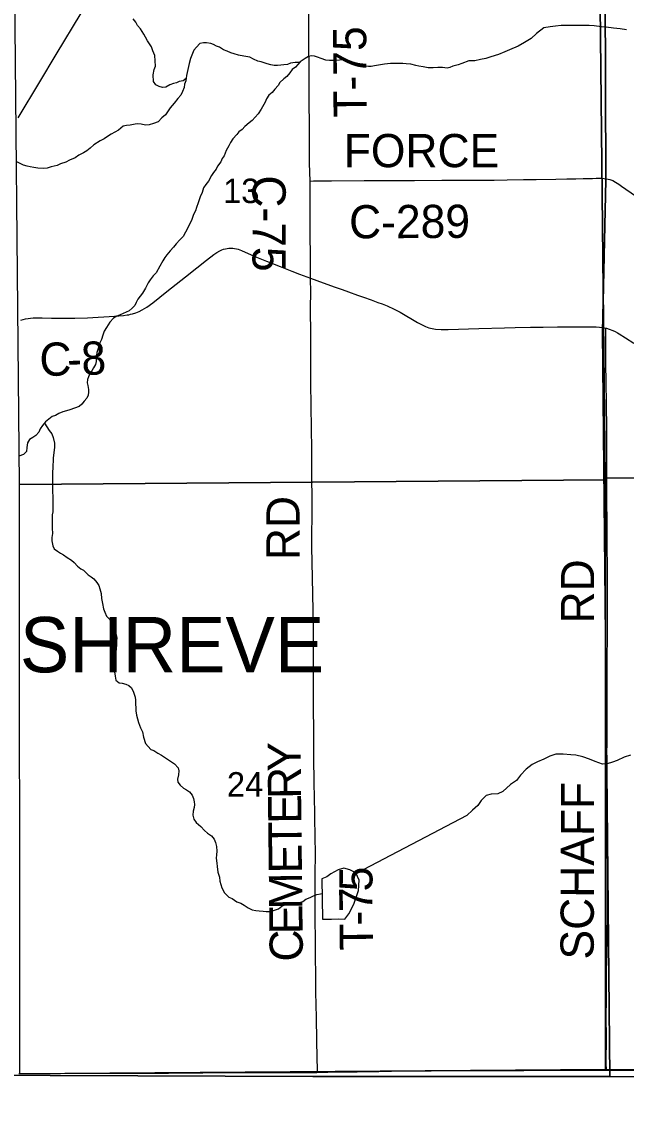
# Model space of a CAD drawing. Extents: x 1985906 to 2360102, y 891258 to 1222054.
# Drawn here: x 2103250 to 2108716, y 971935 to 981681 of the extents above; entities that cross this region are included whole.
import ezdxf

# ---------------------------------------------------------------- set-up
doc = ezdxf.new("R2010")
doc.units = 0
for name, color, linetype in [('GM_X_Adjacent_County', 7, 'Continuous'), ('GM_X_Corporation_Text', 7, 'Continuous'), ('GM_X_County', 7, 'Continuous'), ('GM_X_County_Road', 7, 'Continuous'), ('GM_X_County_Road_Text', 7, 'Continuous'), ('GM_X_Minor_Lake', 7, 'Continuous'), ('GM_X_Minor_River', 7, 'Continuous'), ('GM_X_Rail_Line', 7, 'Continuous'), ('GM_X_Section', 7, 'Continuous'), ('GM_X_Section_Text', 7, 'Continuous'), ('GM_X_Township', 7, 'Continuous'), ('GM_X_Township_Road', 7, 'Continuous'), ('GM_X_Township_Road_Text', 7, 'Continuous')]:
    doc.layers.add(name, color=color, linetype=linetype)

msp = doc.modelspace()

# ---------------------------------------------------------------- linework, layer by layer
at = {"layer": 'GM_X_Adjacent_County'}
msp.add_lwpolyline([(2092530.5, 972203.2), (2095843.5, 972201.8), (2097718.2, 972193), (2100221.2, 972181.1), (2101119.4, 972172.9), (2101924.3, 972164.8), (2105883.4, 972150.6), (2108565.4, 972150.1), (2109259.9, 972142.7), (2113051.8, 972100.6), (2115190.3, 972104), (2119199.6, 972135.6), (2121895.7, 972056.6), (2122376.1, 972042.5), (2128345.4, 971943.5), (2133617.1, 971934.7)], dxfattribs=at)
at = {"layer": 'GM_X_County'}
msp.add_lwpolyline([(2133617.1, 971934.7), (2128345.4, 971943.5), (2122376.1, 972042.5), (2121895.7, 972056.6), (2119199.6, 972135.6), (2115190.3, 972104), (2113051.8, 972100.6), (2109259.9, 972142.7), (2108565.4, 972150.1), (2105883.4, 972150.6), (2101924.3, 972164.8), (2101119.4, 972172.9), (2100221.2, 972181.1), (2097718.2, 972193), (2095843.5, 972201.8), (2092530.5, 972203.2)], dxfattribs=at)
at = {"layer": 'GM_X_County_Road'}
for points in [[(2105861.3, 979361.8), (2105861.2, 979420.2), (2105860.1, 979552.1), (2105857.5, 979766.5), (2105857.3, 979848.9), (2105857.8, 979980.7), (2105857.1, 980112.5), (2105857.3, 980241)], [(2105857.3, 980241), (2105887.3, 980241.3), (2106051.4, 980242.2), (2106345.9, 980244.5), (2106541.4, 980244.6), (2106589.9, 980245.1), (2106800.9, 980246.4), (2107046.7, 980248), (2107243.5, 980248.2), (2107358.3, 980248.3), (2107522.1, 980250), (2107636.9, 980251.9), (2107784.5, 980253.8), (2107899, 980255.7), (2108078.8, 980258.8), (2108176.8, 980260.2), (2108258.1, 980261.2), (2108323.5, 980262.5), (2108408.3, 980265), (2108441.7, 980265.9), (2108485.4, 980265.9), (2108514.5, 980264.1), (2108515.4, 980264)], [(2108515.4, 980264), (2108534.3, 980261.6), (2108565.9, 980253.8), (2108591.6, 980244.4), (2108618.2, 980229.9), (2108646.4, 980211), (2108670.5, 980195.2), (2108711.1, 980168), (2108912.2, 980027.6), (2109005.9, 979961.7), (2109099.9, 979895.8), (2109355.2, 979717.2), (2109489.7, 979623.3), (2109692.9, 979484.5), (2109827.8, 979391.4), (2109975.6, 979287.9), (2110137.6, 979176.1), (2110502.1, 978924.9), (2110664.8, 978814), (2110841.1, 978694.2), (2111138.5, 978489.8), (2111395.4, 978313.3), (2111522.4, 978230.3)], [(2103244.7, 978984.2), (2103265.8, 978990.3), (2103286.5, 978995.8), (2103310.2, 979000.1), (2103332.1, 979003), (2103355.3, 979004), (2103383, 979004.7), (2103406.5, 979004.7), (2103435.1, 979004.6), (2103519.4, 979002.9), (2103633.8, 979000.4), (2103731.8, 979001.3), (2103846.2, 979006.1), (2104091.3, 979019.2), (2104172.5, 979025.7), (2104205.3, 979030.9), (2104218.1, 979033.4), (2104235.6, 979036.8), (2104252.2, 979040.6), (2104283.1, 979050.1), (2104312.6, 979062), (2104340.9, 979076.6), (2104382.2, 979102.4), (2104435, 979140.6), (2104563.7, 979241.4), (2104730.3, 979373.9), (2104832.6, 979455.5), (2104922.3, 979526.9), (2104987.2, 979577.1), (2105015, 979595.2), (2105040.6, 979610.2), (2105060.6, 979618.9), (2105076.2, 979625), (2105093.6, 979629.3), (2105108.4, 979631.9), (2105123.1, 979633.7), (2105141.2, 979633.5), (2105157.9, 979633), (2105174.5, 979631.1), (2105190.9, 979628.2), (2105207, 979624), (2105238.3, 979613), (2105298.6, 979586.8), (2105373.4, 979553.9), (2105463.9, 979516.2), (2105585.5, 979467.7), (2105691.6, 979425.6), (2105761.3, 979398.8), (2105861.3, 979361.8)], [(2105861.3, 979361.8), (2105975.8, 979320.3), (2106082.6, 979282.9), (2106146, 979260.3), (2106205.1, 979239.5), (2106286.7, 979209.9), (2106339.6, 979191.7), (2106409.1, 979167.4), (2106470.7, 979144.8), (2106507.2, 979130.9), (2106553.1, 979112.5), (2106618.3, 979084), (2106671.3, 979055.3), (2106827.2, 978963.6), (2106870.3, 978940.3), (2106899.6, 978926.2), (2106929.4, 978914.8), (2106959.9, 978907.3), (2106991.7, 978902.9), (2107040.5, 978900.2), (2107105.8, 978899.7), (2107383.3, 978907.9), (2107612.6, 978914.3), (2107710.5, 978917.4), (2107850.3, 978920.5), (2107964.1, 978921.3), (2108093.5, 978923), (2108201.3, 978922.9), (2108309.7, 978923.9), (2108367.8, 978924.7), (2108404.4, 978924.9), (2108443.4, 978923), (2108472, 978921.2), (2108504.1, 978916.9), (2108530.1, 978911.1)], [(2108530.1, 978911.1), (2108535.4, 978910), (2108560.2, 978901.8), (2108592.1, 978889.8), (2108614.4, 978880.4), (2108636.1, 978869.1), (2108651.2, 978860.5), (2108708, 978825.6), (2108783.8, 978776.9)], [(2103224.5, 972178.6), (2103322.7, 972178.1), (2103601.2, 972179.3), (2103699.3, 972179.5), (2103813.6, 972179.8), (2103895.5, 972180.4), (2104124.7, 972180.6), (2104290.7, 972181.3), (2104462.7, 972181.4), (2104577.4, 972181.2), (2104806.9, 972183.1), (2104888.9, 972184.4), (2104970.7, 972185.5), (2105085, 972186), (2105166.9, 972186.2), (2105363.6, 972187.7), (2105462, 972187.2), (2105527.6, 972187), (2105609.5, 972186.8), (2105740.4, 972186.8), (2105805.9, 972187.1), (2105917.6, 972188.4)], [(2105917.6, 972188.4), (2105923, 972188.5)], [(2105923, 972188.5), (2106019, 972189.7), (2106166.6, 972192), (2106281.2, 972194.1), (2106379.3, 972195.8), (2106477.4, 972197.4), (2106542.8, 972198.5), (2106591.9, 972199.4), (2106755.5, 972201.1), (2106837.5, 972201.7), (2106952.2, 972203), (2107083.5, 972203.9), (2107313, 972203.8), (2107788.5, 972206.5), (2107870.5, 972207), (2108034, 972207.5), (2108165.1, 972207.4), (2108394.7, 972207.3), (2108536.3, 972207.3)], [(2108536.3, 972207.3), (2108694.6, 972207.1), (2109001.8, 972207.4), (2109198.6, 972209), (2109270.9, 972209.3)]]:
    msp.add_lwpolyline(points, dxfattribs=at)
at = {"layer": 'GM_X_Minor_Lake'}
for points in [[(2105969.1, 973572.8), (2106051.1, 973571.1), (2106111.1, 973575.3), (2106171.1, 973571.5), (2106207, 973619.7), (2106252.6, 973708), (2106296.1, 973832.4), (2106301.8, 973924.6), (2106269.5, 973990.6), (2106215.4, 974016.5), (2106161.4, 974034.3), (2106111.4, 974018.1), (2106045.6, 973981.8), (2106007.7, 973955.7), (2105963.8, 973937.5)], [(2105963.8, 973937.5), (2105969.1, 973572.8)]]:
    msp.add_lwpolyline(points, dxfattribs=at)
at = {"layer": 'GM_X_Minor_River'}
for points in [[(2104737.3, 981165.8), (2104709.8, 981144.6), (2104675.5, 981138.6), (2104649.4, 981128.6), (2104623.2, 981122.6), (2104591, 981108.6), (2104554.8, 981088.5), (2104522.5, 981086.5), (2104494.3, 981094.5), (2104462, 981110.6), (2104441.8, 981140.8), (2104439.6, 981199), (2104447.6, 981247.2), (2104459.6, 981277.3), (2104457.5, 981327.5), (2104453.4, 981373.7), (2104437.1, 981417.8), (2104425, 981454), (2104388.6, 981506.2), (2104370.4, 981540.3), (2104354.2, 981566.4), (2104323.8, 981616.7), (2104297.6, 981644.8), (2104281.4, 981676.9), (2104257.1, 981705)], [(2108717.5, 981608.1), (2108659.5, 981616.2), (2108597.6, 981622.4), (2108533.6, 981630.5), (2108489.6, 981634.6), (2108423.6, 981642.7), (2108379.6, 981644.8), (2108329.6, 981646.9), (2108285.6, 981646.9), (2108237.7, 981645), (2108183.7, 981647.1), (2108125.7, 981645.2), (2108075.7, 981641.3), (2108027.8, 981635.3), (2107969.8, 981625.4), (2107903.9, 981573.3), (2107856, 981527.2), (2107796, 981493.2), (2107738.1, 981459.2), (2107660.2, 981427.2), (2107616.2, 981409.2), (2107558.3, 981385.2), (2107490.3, 981361.3), (2107444.4, 981347.3), (2107396.4, 981337.3), (2107346.4, 981325.4), (2107292.4, 981327.5), (2107228.1, 981303.8)], [(2105762.5, 981313.3), (2105763.2, 981312.7), (2105722.9, 981310.7), (2105680.6, 981304.7), (2105652.4, 981294.7), (2105620.2, 981290.7), (2105594, 981286.7), (2105563.8, 981284.7), (2105533.6, 981284.7), (2105503.3, 981290.8), (2105469.1, 981300.8), (2105414.6, 981316.9), (2105384.4, 981324.9), (2105346.1, 981341), (2105311.8, 981359.1), (2105259.3, 981369.2), (2105211, 981377.2), (2105170.6, 981389.3), (2105140.4, 981397.4), (2105108.1, 981413.4), (2105075.9, 981427.5), (2105037.5, 981451.6), (2105011.3, 981459.7), (2104985.1, 981473.8), (2104958.9, 981483.8), (2104920.6, 981489.8), (2104894.4, 981489.9), (2104862.1, 981481.8), (2104832, 981449.7), (2104807.9, 981421.6), (2104795.9, 981393.5), (2104777.8, 981347.4), (2104763.8, 981303.2), (2104751.9, 981249), (2104741.9, 981194.8), (2104734, 981144.6), (2104723.9, 981116.5), (2104718, 981086.4), (2104703.9, 981050.3), (2104687.9, 981016.2), (2104661.8, 980986), (2104627.6, 980943.9), (2104591.5, 980901.8), (2104569.4, 980865.6), (2104549.3, 980839.5), (2104519.1, 980811.4), (2104484.9, 980775.3), (2104442.7, 980759.3), (2104402.4, 980747.3), (2104370.2, 980745.3), (2104329.8, 980753.3), (2104301.6, 980757.4), (2104275.4, 980755.4), (2104231.1, 980745.3), (2104198.9, 980743.4), (2104168.7, 980735.3), (2104126.4, 980701.2), (2104094.2, 980683.2), (2104060, 980663.1), (2104027.9, 980643.1), (2103995.7, 980621), (2103961.4, 980605), (2103903.1, 980566.8), (2103868.9, 980538.8), (2103840.7, 980512.7), (2103810.6, 980496.6), (2103768.3, 980474.6), (2103734.1, 980450.5), (2103681.8, 980428.4), (2103651.6, 980410.4), (2103601.2, 980396.4), (2103571, 980382.3), (2103518.7, 980370.3), (2103482.4, 980358.3), (2103450.2, 980354.3), (2103395.8, 980358.3), (2103359.5, 980364.4), (2103329.3, 980368.4), (2103301.1, 980374.4), (2103268.8, 980384.5), (2103206.3, 980412.7)], [(2107228.1, 981303.8), (2107193.9, 981291.8), (2107147.6, 981279.8), (2107121.4, 981267.8), (2107095.2, 981261.7), (2107052.9, 981265.8), (2107010.6, 981265.8), (2106970.3, 981263.8), (2106923.9, 981263.8), (2106877.6, 981271.9), (2106839.3, 981279.9), (2106813.1, 981284), (2106766.7, 981296.1), (2106724.4, 981300.1), (2106694.2, 981302.1), (2106583.3, 981302.2), (2106557.2, 981298.2), (2106531, 981296.2), (2106438.3, 981280.2), (2106410.1, 981276.2), (2106383.9, 981274.2), (2106335.6, 981278.2), (2106299.3, 981288.3), (2106265, 981302.4), (2106226.7, 981318.4), (2106184.3, 981330.5), (2106158.1, 981334.5), (2106123.9, 981332.6), (2106093.6, 981330.6), (2106059.4, 981328.6), (2106031.2, 981328.6), (2105998.9, 981332.6), (2105958.6, 981346.7), (2105924.3, 981358.8), (2105896.1, 981368.8), (2105869.9, 981372.8), (2105843.7, 981366.8), (2105811.5, 981348.8), (2105767.2, 981318.7), (2105725, 981270.5), (2105694.9, 981248.5), (2105672.8, 981218.4), (2105646.7, 981184.2), (2105620.5, 981164.2), (2105584.3, 981130.1), (2105568.2, 981104), (2105540.1, 981071.9), (2105514, 981039.8), (2105483.8, 981017.7), (2105463.7, 980983.6), (2105451.7, 980953.5), (2105415.6, 980889.2), (2105387.5, 980847.1), (2105361.4, 980817), (2105335.2, 980788.9), (2105307.1, 980766.8), (2105268.9, 980732.7), (2105244.7, 980706.6), (2105214.6, 980686.6), (2105196.5, 980660.5), (2105160.3, 980622.4), (2105138.2, 980588.2), (2105124.2, 980560.1), (2105098.1, 980516), (2105080.1, 980469.8), (2105064, 980443.7), (2105050, 980413.6), (2105021.8, 980375.5), (2105009.8, 980349.4), (2104985.7, 980317.3), (2104965.6, 980291.2), (2104939.5, 980241), (2104915.4, 980210.9), (2104895.3, 980178.8), (2104881.3, 980136.7), (2104865.3, 980096.5), (2104847.3, 980044.3), (2104831.3, 980002.2), (2104821.3, 979972), (2104805.2, 979937.9), (2104795.2, 979911.8), (2104785.2, 979883.7), (2104759.1, 979831.5), (2104745.1, 979805.4), (2104731, 979777.3), (2104711, 979739.2), (2104680.8, 979709.1), (2104648.6, 979673), (2104622.5, 979642.9), (2104592.4, 979610.8), (2104562.2, 979574.7), (2104546.2, 979548.6), (2104528.1, 979520.5), (2104500, 979470.3), (2104467.9, 979412.1), (2104439.7, 979384), (2104413.6, 979347.9), (2104393.6, 979319.8), (2104371.5, 979271.6), (2104343.4, 979227.4), (2104323.3, 979201.3)], [(2104323.3, 979201.3), (2104301.2, 979173.3), (2104285.1, 979143.2), (2104273.1, 979117.1), (2104249, 979091), (2104222.9, 979066.9), (2104196.7, 979054.9), (2104168.5, 979042.8), (2104142.3, 979032.8), (2104112.1, 979020.8), (2104079.9, 979002.7), (2104047.8, 978966.6), (2104017.7, 978918.4), (2103995.6, 978884.3), (2103983.6, 978848.2), (2103973.6, 978808), (2103957.5, 978777.9), (2103947.5, 978747.8), (2103939.5, 978717.7), (2103929.5, 978691.6), (2103925.6, 978639.4), (2103923.7, 978611.3), (2103919.7, 978583.2), (2103899.6, 978553.1), (2103885.6, 978527), (2103867.5, 978500.9), (2103855.5, 978472.8), (2103845.5, 978446.7), (2103843.5, 978418.6), (2103847.6, 978392.5), (2103853.7, 978358.4), (2103855.8, 978332.3), (2103851.8, 978306.2), (2103839.8, 978278.1), (2103815.7, 978252), (2103795.6, 978225.9), (2103769.4, 978203.8), (2103684.9, 978173.8), (2103656.7, 978165.7), (2103622.5, 978155.7), (2103588.2, 978139.7), (2103558.1, 978123.6), (2103527.9, 978113.6), (2103497.7, 978089.5), (2103467.5, 978065.5), (2103439.4, 978031.4), (2103419.3, 978001.2), (2103405.3, 977971.1), (2103379.1, 977943), (2103353, 977925), (2103322.8, 977906.9), (2103304.7, 977876.8), (2103298.8, 977832.7), (2103294.8, 977796.5), (2103268.7, 977770.4), (2103224.4, 977756.4)], [(2103457.8, 978053.7), (2103499.9, 977987.2), (2103524.2, 977957), (2103534.3, 977922.9), (2103546.5, 977872.7), (2103546.6, 977836.5), (2103542.7, 977786.4), (2103536.8, 977740.2), (2103534.8, 977706), (2103532.9, 977675.9), (2103532.9, 977649.8), (2103531, 977611.7), (2103531.1, 977569.5), (2103529.2, 977543.4), (2103529.2, 977513.3), (2103529.4, 977459.1), (2103529.4, 977429), (2103531.5, 977394.9), (2103533.6, 977356.7), (2103533.8, 977290.4), (2103531.8, 977252.3), (2103527.9, 977226.2), (2103528, 977188.1), (2103526, 977145.9), (2103526.1, 977103.7), (2103528.3, 977055.6), (2103524.3, 977019.4), (2103524.4, 976989.3), (2103532.6, 976945.1), (2103544.7, 976917), (2103575, 976896.9), (2103601.2, 976878.8), (2103629.5, 976862.8), (2103661.8, 976838.7), (2103700.1, 976816.5), (2103726.3, 976794.4), (2103754.6, 976762.3), (2103784.9, 976736.2), (2103811.1, 976724.1), (2103851.5, 976683.9), (2103877.8, 976665.9), (2103904, 976645.8), (2103930.3, 976613.6), (2103948.5, 976585.5), (2103958.6, 976557.4), (2103968.8, 976513.2), (2103972.9, 976469), (2103981.1, 976422.9), (2103991.3, 976376.7), (2104001.4, 976346.6), (2104017.6, 976310.4), (2104043.9, 976282.3), (2104062.1, 976254.2), (2104070.2, 976228.1), (2104086.4, 976191.9), (2104104.6, 976141.7), (2104110.8, 976111.6), (2104108.8, 976085.5), (2104106.8, 976057.4), (2104104.9, 976009.2), (2104095, 975969.1), (2104074.9, 975936.9), (2104056.8, 975902.8), (2104067, 975870.7), (2104081.1, 975842.6), (2104091.3, 975806.4), (2104095.4, 975768.3), (2104101.6, 975730.2), (2104131.8, 975708), (2104160, 975704), (2104192.3, 975696), (2104218.5, 975683.9), (2104244.8, 975661.8), (2104261, 975623.6), (2104275.2, 975577.5), (2104279.3, 975551.4), (2104279.4, 975513.2), (2104281.5, 975481.1), (2104283.5, 975455), (2104287.7, 975414.8), (2104297.8, 975382.7), (2104308, 975348.6), (2104326.2, 975300.4), (2104342.4, 975264.2), (2104352.6, 975216), (2104368.9, 975159.8), (2104395.1, 975131.7), (2104419.4, 975105.6), (2104445.6, 975095.5), (2104481.9, 975071.4), (2104514.2, 975055.3), (2104542.4, 975035.2), (2104633.2, 974974.9), (2104665.6, 974940.8), (2104671.7, 974912.7), (2104667.7, 974876.5), (2104657.7, 974836.4), (2104661.8, 974810.3), (2104682, 974784.2), (2104714.3, 974756.1), (2104740.6, 974740)], [(2108752.6, 975054.9), (2108696.7, 975037), (2108632.8, 975005), (2108588.8, 974991), (2108542.8, 974977), (2108498.9, 974971.1), (2108432.8, 974997.3), (2108380.8, 975017.4), (2108322.8, 975037.6), (2108258.8, 975053.7), (2108212.8, 975057.8), (2108142.9, 975061.9), (2108078.9, 975062), (2108024.9, 975046.1), (2107969, 975018.1), (2107911, 974994.1), (2107865.1, 974970.1), (2107809.2, 974926), (2107757.3, 974873.9), (2107723.4, 974823.8), (2107669.4, 974787.8), (2107599.5, 974725.7), (2107553.6, 974705.7), (2107493.6, 974701.8), (2107447.6, 974689.8), (2107403.7, 974643.8), (2107371.8, 974599.7), (2107325.9, 974557.6), (2107274, 974507.5), (2106272.3, 973985)], [(2104740.6, 974740), (2104766.8, 974721.9), (2104793.1, 974693.8), (2104805.2, 974661.7), (2104809.3, 974633.5), (2104811.4, 974607.4), (2104809.5, 974581.3), (2104799.5, 974547.2), (2104797.5, 974511.1), (2104807.7, 974474.9), (2104827.9, 974444.8), (2104870.3, 974408.7), (2104902.6, 974374.5), (2104930.9, 974350.4), (2104967.2, 974324.3), (2104991.5, 974296.2), (2105003.6, 974266), (2105011.8, 974227.9), (2105015.9, 974187.7), (2105011.9, 974153.6), (2105010, 974123.5), (2105014.1, 974077.3), (2105016.2, 974047.2), (2105022.4, 973997), (2105038.6, 973950.8), (2105040.7, 973914.7), (2105050.9, 973886.5), (2105061, 973854.4), (2105085.3, 973810.2), (2105121.7, 973772.1), (2105151.9, 973758), (2105196.3, 973729.9), (2105230.6, 973715.8), (2105260.9, 973699.7), (2105299.2, 973673.6), (2105333.5, 973657.5), (2105367.8, 973649.5), (2105396, 973647.4), (2105432.2, 973645.4), (2105460.5, 973641.4), (2105500.8, 973641.4), (2105545.1, 973657.4), (2105573.2, 973665.4), (2105603.4, 973689.5), (2105629.6, 973703.5), (2105657.8, 973717.6), (2105685.9, 973723.6), (2105714.2, 973721.5), (2105748.4, 973717.5), (2105790.7, 973731.5), (2105818.9, 973751.6), (2105857.1, 973767.7), (2105887.3, 973781.7), (2105917.5, 973793.7), (2105951.7, 973801.7), (2105965.7, 973804.4)]]:
    msp.add_lwpolyline(points, dxfattribs=at)
at = {"layer": 'GM_X_Rail_Line'}
msp.add_lwpolyline([(2103219.4, 980810.6), (2103414.6, 981137.4), (2103562.3, 981383.8), (2103788.2, 981757.3)], dxfattribs=at)
at = {"layer": 'GM_X_Section'}
for points in [[(2108465.2, 982960.5), (2108525, 977560.1), (2108525.2, 977542.1), (2103231.2, 977499.1), (2103181, 982909.6), (2105650.4, 982881.5)], [(2114959.2, 982915), (2115106.7, 980440.7), (2115159.2, 977489.5), (2108525, 977560.1), (2108465.2, 982960.5)], [(2108525.2, 977542.1), (2108526.5, 972213.3), (2103234.9, 972175.3), (2103231.2, 977499.1)], [(2108525, 977560.1), (2115159.2, 977489.5), (2115260.6, 972147.9), (2108526.5, 972213.3), (2108525.2, 977542.1)]]:
    msp.add_lwpolyline(points, close=True, dxfattribs=at)
at = {"layer": 'GM_X_Township'}
for points in [[(2092329.5, 993551.4), (2093403, 993550.7), (2097735.4, 993547.9), (2097792, 993547.8), (2103065.7, 993571.8), (2104441.5, 993575), (2104712.8, 993589), (2105040.7, 993592), (2105513.5, 993632.9), (2107496.4, 993638.7), (2108161.9, 993606.5), (2108482.3, 993590), (2108490.2, 991412.2), (2108530.6, 980247.4), (2108501, 978877), (2108565.4, 972150.1), (2105883.4, 972150.6), (2101924.3, 972164.8), (2101119.4, 972172.9), (2100221.2, 972181.1), (2097718.2, 972193), (2095843.5, 972201.8), (2092530.5, 972203.2)], [(2109259.9, 972142.7), (2108565.4, 972150.1), (2108501, 978877), (2108530.6, 980247.4), (2108490.2, 991412.2), (2108482.3, 993590), (2114579.5, 993566.9)]]:
    msp.add_lwpolyline(points, dxfattribs=at)
at = {"layer": 'GM_X_Township_Road'}
for points in [[(2105857.3, 980241), (2105853.3, 980401.1), (2105852.2, 980684.1), (2105850.1, 981014.4), (2105849.4, 981270.3), (2105847.3, 981465.8), (2105846.8, 981547.3), (2105845.8, 981644.9), (2105844.9, 981775.1), (2105845.3, 981872.9), (2105845.1, 982150.6), (2105846.6, 982313.5), (2105846.1, 982573.3), (2105844.6, 982694.3)], [(2105923, 972188.5), (2105922.8, 972209.8), (2105921.3, 972323.3), (2105919.1, 972475.2), (2105914.9, 972684), (2105910.2, 972913.7), (2105906, 973389.3), (2105903.5, 973569.8), (2105902, 973750.5), (2105902.1, 973849.1), (2105902.9, 973931.1), (2105904.4, 974012.9), (2105905.1, 974127.3), (2105904.8, 974192.7), (2105904, 974289.3), (2105899.9, 974516.4), (2105896.4, 974680.6), (2105894.6, 974795.6), (2105891.1, 975044), (2105891.1, 975172.7), (2105891.2, 975301.1), (2105889.4, 975455), (2105888.5, 975662), (2105887.6, 975819), (2105888, 975884.4), (2105887.5, 975982.7), (2105887.3, 976162.9), (2105883.8, 976359.7), (2105878.3, 976657), (2105874, 976935.7), (2105875, 977328.3), (2105872.9, 977607.3), (2105872.4, 977738.8), (2105871.6, 977805.7), (2105869.1, 978017.1), (2105866.1, 978197.5), (2105865.1, 978427.3), (2105864.3, 978624.3), (2105863.9, 978837.7), (2105862.2, 979100.5), (2105862.6, 979231.9), (2105861.3, 979361.8)], [(2108536.3, 972207.3), (2108533.9, 972275.7), (2108534.6, 972505.6), (2108533.9, 972685.4), (2108534.8, 972849.2), (2108535.3, 972963.9), (2108536, 973078.5), (2108538.3, 973225.7), (2108542.4, 973422.2), (2108545.8, 973618.7), (2108545.9, 973749.8), (2108544.9, 973897.3), (2108544.2, 973979.2), (2108542.2, 974257.3), (2108540.9, 974453.7), (2108538.7, 974715.9), (2108536.9, 974945.4), (2108538, 975027.3), (2108539.4, 975092.8), (2108540.6, 975141.8), (2108542.2, 975256.4), (2108542.9, 975305.4), (2108542.5, 975370.9), (2108542.9, 975583.6), (2108543, 975714.7), (2108543.1, 975911.4), (2108543.3, 976140.9), (2108543.4, 976468.7), (2108544, 976698.1), (2108542.8, 976993), (2108540, 977517), (2108539.4, 977697.3), (2108540.2, 977779.3), (2108539.5, 977861.2), (2108537.7, 978008.3), (2108535.6, 978220.6), (2108532.5, 978432.7), (2108530.9, 978579.5), (2108529.8, 978677.6), (2108529.1, 978808.6), (2108529.9, 978890.4), (2108530.1, 978911.1)]]:
    msp.add_lwpolyline(points, dxfattribs=at)

# ---------------------------------------------------------------- texts
at = {"layer": 'GM_X_Corporation_Text'}
msp.add_text('SHREVE', height=500, rotation=0.00001, dxfattribs=at).set_placement((2103235.1, 975802.2))
at = {"layer": 'GM_X_County_Road_Text'}
for s, rotation, p in [('FORCE', 0.00001, (2106161.7, 980365.8)), ('C-75', 270, (2105336.9, 980291.8)), ('C-289', 0.27396, (2106210.5, 979722.2)), ('C', 0.1932, (2103412, 978481.4)), ('8', 2.89262, (2103797, 978485.5)), ('-', 1.35383, (2103665.1, 978482.3))]:
    msp.add_text(s, height=300, rotation=rotation, dxfattribs=at).set_placement(p)
at = {"layer": 'GM_X_Section_Text'}
for s, p in [('13', (2105070.6, 980041.3)), ('24', (2105105.8, 974679.4))]:
    msp.add_text(s, height=221, rotation=0.00001, dxfattribs=at).set_placement(p)
at = {"layer": 'GM_X_Township_Road_Text'}
for s, rotation, p in [('T-75', 90.35359, (2106369.4, 980814.4)), ('RD', 90, (2105762.2, 976815.8)), ('RD', 90, (2108424.2, 976243.8)), ('Y', 90.2969, (2105773.9, 974906.3)), ('R', 90.63426, (2105776.6, 974660.4)), ('SCHAFF', 89.82201, (2108419.7, 973207.4)), ('E', 90.63916, (2105779.1, 974436)), ('T', 90.63644, (2105781.6, 974211.6)), ('E', 90.63916, (2105784.1, 973987.2)), ('5', 89.2584, (2106419.6, 973821.9)), ('M', 90.63715, (2105787.7, 973661.6)), ('7', 90.6453, (2106421.7, 973639)), ('E', 90.63644, (2105790.2, 973437.2)), ('-', 90.74939, (2106423.3, 973516)), ('T', 90.77145, (2106426.3, 973291.6)), ('C', 90.63816, (2105793, 973190.8))]:
    msp.add_text(s, height=300, rotation=rotation, dxfattribs=at).set_placement(p)

doc.saveas('drawing.dxf')
